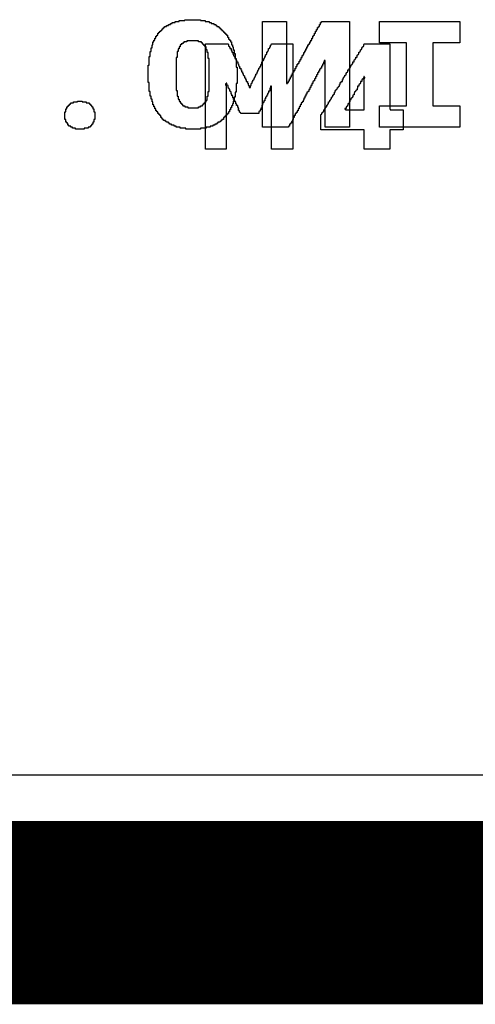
# Model space of a CAD drawing. Header units: millimetres. Extents: x -0.08 to 3.17, y -0.08 to 4.88.
# Tile 273 of 288: x 1.41 to 1.6, y 3.85 to 4.27. Entities that reach past the tile are written whole.
import ezdxf

# ---------------------------------------------------------------- set-up
doc = ezdxf.new("R2010")
doc.units = ezdxf.units.MM
doc.header["$MEASUREMENT"] = 0
for name, color, linetype in [('BottomLayer', 5, 'Continuous'), ('BottomOverlay', 54, 'Continuous'), ('Mechanical3', 76, 'Continuous'), ('MidLayer1', 16, 'Continuous'), ('MidLayer2', 76, 'Continuous'), ('TopLayer', 1, 'Continuous'), ('TopOverlay', 2, 'Continuous')]:
    doc.layers.add(name, color=color, linetype=linetype)

msp = doc.modelspace()

# ---------------------------------------------------------------- linework, layer by layer
at = {"layer": 'BottomLayer'}
msp.add_line((2.6828, 3.94882), (0.40775, 3.94882), dxfattribs=at)
at = {"layer": 'BottomOverlay'}
for p, q in [((1.46747, 4.26937), (1.46747, 4.26979)), ((1.46747, 4.26979), (1.46788, 4.26979)), ((1.46788, 4.26979), (1.46788, 4.27021)), ((1.46788, 4.27021), (1.46871, 4.27021)), ((1.46871, 4.27021), (1.46871, 4.27062)), ((1.46871, 4.27062), (1.46955, 4.27062)), ((1.46955, 4.27062), (1.46955, 4.27104)), ((1.46955, 4.27104), (1.47038, 4.27104)), ((1.47038, 4.27104), (1.47038, 4.27145)), ((1.47038, 4.27145), (1.47121, 4.27145)), ((1.47121, 4.27145), (1.47121, 4.27187)), ((1.47121, 4.27187), (1.47246, 4.27187)), ((1.47246, 4.27187), (1.47246, 4.27228)), ((1.47246, 4.27228), (1.47412, 4.27228)), ((1.47412, 4.27228), (1.47412, 4.2727)), ((1.47412, 4.2727), (1.47661, 4.2727)), ((1.47661, 4.2727), (1.47661, 4.27312)), ((1.47661, 4.27312), (1.48326, 4.27312)), ((1.48326, 4.27312), (1.48326, 4.2727)), ((1.48326, 4.2727), (1.48534, 4.2727)), ((1.48534, 4.2727), (1.48534, 4.27228)), ((1.48534, 4.27228), (1.48701, 4.27228)), ((1.48701, 4.27228), (1.48701, 4.27187)), ((1.48701, 4.27187), (1.48784, 4.27187)), ((1.48784, 4.27187), (1.48784, 4.27145)), ((1.48784, 4.27145), (1.48908, 4.27145)), ((1.48908, 4.27145), (1.48908, 4.27104)), ((1.48908, 4.27104), (1.48992, 4.27104)), ((1.48992, 4.27104), (1.48992, 4.27062)), ((1.48992, 4.27062), (1.49033, 4.27062)), ((1.49033, 4.27062), (1.49033, 4.27021)), ((1.49033, 4.27021), (1.49116, 4.27021)), ((1.49116, 4.27021), (1.49116, 4.26979)), ((1.49116, 4.26979), (1.49158, 4.26979)), ((1.49158, 4.26979), (1.49158, 4.26937)), ((1.50987, 4.22697), (1.50987, 4.27228)), ((1.50987, 4.27228), (1.52026, 4.27228)), ((1.52026, 4.27228), (1.52026, 4.24568)), ((1.53357, 4.26937), (1.53357, 4.26979)), ((1.53357, 4.26979), (1.53398, 4.26979)), ((1.53398, 4.26979), (1.53398, 4.27021)), ((1.53398, 4.27021), (1.5344, 4.27021)), ((1.5344, 4.27021), (1.5344, 4.27104)), ((1.5344, 4.27104), (1.53481, 4.27104)), ((1.53481, 4.27104), (1.53481, 4.27187)), ((1.53481, 4.27187), (1.53523, 4.27187)), ((1.53523, 4.27187), (1.53523, 4.27228)), ((1.53523, 4.27228), (1.54728, 4.27228)), ((1.54728, 4.27228), (1.54728, 4.22697)), ((1.56017, 4.26314), (1.56017, 4.27228)), ((1.56017, 4.27228), (1.59468, 4.27228)), ((1.59468, 4.27228), (1.59468, 4.26314)), ((1.46414, 4.26522), (1.46414, 4.26605)), ((1.46414, 4.26605), (1.46456, 4.26605)), ((1.46456, 4.26605), (1.46456, 4.26646)), ((1.46456, 4.26646), (1.46497, 4.26646)), ((1.46497, 4.26646), (1.46497, 4.2673)), ((1.46497, 4.2673), (1.46539, 4.2673)), ((1.46539, 4.2673), (1.46539, 4.26771)), ((1.46539, 4.26771), (1.4658, 4.26771)), ((1.4658, 4.26771), (1.4658, 4.26813)), ((1.4658, 4.26813), (1.46622, 4.26813)), ((1.46622, 4.26813), (1.46622, 4.26854)), ((1.46622, 4.26854), (1.46664, 4.26854)), ((1.46664, 4.26854), (1.46664, 4.26896)), ((1.46664, 4.26896), (1.46705, 4.26896)), ((1.46705, 4.26896), (1.46705, 4.26937)), ((1.46705, 4.26937), (1.46747, 4.26937)), ((1.49158, 4.26937), (1.49199, 4.26937)), ((1.49199, 4.26937), (1.49199, 4.26896)), ((1.49199, 4.26896), (1.49241, 4.26896)), ((1.49241, 4.26896), (1.49241, 4.26854)), ((1.49241, 4.26854), (1.49283, 4.26854)), ((1.49283, 4.26854), (1.49283, 4.26813)), ((1.49283, 4.26813), (1.49324, 4.26813)), ((1.49324, 4.26813), (1.49324, 4.26771)), ((1.49324, 4.26771), (1.49366, 4.26771)), ((1.49366, 4.26771), (1.49366, 4.2673)), ((1.49366, 4.2673), (1.49407, 4.2673)), ((1.49407, 4.2673), (1.49407, 4.26688)), ((1.49407, 4.26688), (1.49449, 4.26688)), ((1.49449, 4.26688), (1.49449, 4.26646)), ((1.49449, 4.26646), (1.4949, 4.26646)), ((1.4949, 4.26646), (1.4949, 4.26563)), ((1.4949, 4.26563), (1.49532, 4.26563)), ((1.49532, 4.26563), (1.49532, 4.2648)), ((1.53149, 4.26522), (1.53149, 4.26605)), ((1.53149, 4.26605), (1.5319, 4.26605)), ((1.5319, 4.26605), (1.5319, 4.26646)), ((1.5319, 4.26646), (1.53232, 4.26646)), ((1.53232, 4.26646), (1.53232, 4.2673)), ((1.53232, 4.2673), (1.53273, 4.2673)), ((1.53273, 4.2673), (1.53273, 4.26813)), ((1.53273, 4.26813), (1.53315, 4.26813)), ((1.53315, 4.26813), (1.53315, 4.26896)), ((1.53315, 4.26896), (1.53357, 4.26896)), ((1.53357, 4.26896), (1.53357, 4.26937)), ((1.46206, 4.2594), (1.46206, 4.26106)), ((1.46206, 4.26106), (1.46248, 4.26106)), ((1.46248, 4.26106), (1.46248, 4.26231)), ((1.46248, 4.26231), (1.46289, 4.26231)), ((1.46289, 4.26231), (1.46289, 4.26355)), ((1.46289, 4.26355), (1.46331, 4.26355)), ((1.46331, 4.26355), (1.46331, 4.26439)), ((1.46331, 4.26439), (1.46373, 4.26439)), ((1.46373, 4.26439), (1.46373, 4.26522)), ((1.46373, 4.26522), (1.46414, 4.26522)), ((1.47453, 4.26148), (1.47412, 4.26148)), ((1.47412, 4.26148), (1.47412, 4.26064)), ((1.47495, 4.26231), (1.47453, 4.26231)), ((1.47453, 4.26231), (1.47453, 4.26148)), ((1.47578, 4.26272), (1.47495, 4.26272)), ((1.47495, 4.26272), (1.47495, 4.26231)), ((1.4762, 4.26314), (1.47578, 4.26314)), ((1.47578, 4.26314), (1.47578, 4.26272)), ((1.47744, 4.26355), (1.4762, 4.26355)), ((1.4762, 4.26355), (1.4762, 4.26314)), ((1.48243, 4.26397), (1.47744, 4.26397)), ((1.47744, 4.26397), (1.47744, 4.26355)), ((1.48243, 4.26355), (1.48243, 4.26397)), ((1.48368, 4.26355), (1.48243, 4.26355)), ((1.48368, 4.26314), (1.48368, 4.26355)), ((1.4841, 4.26314), (1.48368, 4.26314)), ((1.4841, 4.26272), (1.4841, 4.26314)), ((1.48451, 4.26272), (1.4841, 4.26272)), ((1.48451, 4.26231), (1.48451, 4.26272)), ((1.48493, 4.26231), (1.48451, 4.26231)), ((1.48493, 4.26189), (1.48493, 4.26231)), ((1.48534, 4.26189), (1.48493, 4.26189)), ((1.48534, 4.26148), (1.48534, 4.26189)), ((1.48576, 4.26148), (1.48534, 4.26148)), ((1.48576, 4.26023), (1.48576, 4.26148)), ((1.49532, 4.2648), (1.49574, 4.2648)), ((1.49574, 4.2648), (1.49574, 4.26439)), ((1.49574, 4.26439), (1.49615, 4.26439)), ((1.49615, 4.26439), (1.49615, 4.26355)), ((1.49615, 4.26355), (1.49657, 4.26355)), ((1.49657, 4.26355), (1.49657, 4.26231)), ((1.49657, 4.26231), (1.49698, 4.26231)), ((1.49698, 4.26231), (1.49698, 4.26148)), ((1.49698, 4.26148), (1.4974, 4.26148)), ((1.4974, 4.26148), (1.4974, 4.26023)), ((1.52899, 4.26064), (1.52899, 4.26148)), ((1.52899, 4.26148), (1.52941, 4.26148)), ((1.52941, 4.26148), (1.52941, 4.26231)), ((1.52941, 4.26231), (1.52982, 4.26231)), ((1.52982, 4.26231), (1.52982, 4.26272)), ((1.52982, 4.26272), (1.53024, 4.26272)), ((1.53024, 4.26272), (1.53024, 4.26355)), ((1.53024, 4.26355), (1.53066, 4.26355)), ((1.53066, 4.26355), (1.53066, 4.26439)), ((1.53066, 4.26439), (1.53107, 4.26439)), ((1.53107, 4.26439), (1.53107, 4.26522)), ((1.53107, 4.26522), (1.53149, 4.26522)), ((1.57181, 4.26314), (1.56017, 4.26314)), ((1.57181, 4.23612), (1.57181, 4.26314)), ((1.59468, 4.26314), (1.58304, 4.26314)), ((1.58304, 4.26314), (1.58304, 4.23612)), ((1.46123, 4.25358), (1.46123, 4.25732)), ((1.46123, 4.25732), (1.46165, 4.25732)), ((1.46165, 4.25732), (1.46165, 4.2594)), ((1.46165, 4.2594), (1.46206, 4.2594)), ((1.47329, 4.2569), (1.47287, 4.2569)), ((1.47287, 4.2569), (1.47287, 4.24277)), ((1.4737, 4.2594), (1.47329, 4.2594)), ((1.47329, 4.2594), (1.47329, 4.2569)), ((1.47412, 4.26064), (1.4737, 4.26064)), ((1.4737, 4.26064), (1.4737, 4.2594)), ((1.48617, 4.26023), (1.48576, 4.26023)), ((1.48617, 4.25898), (1.48617, 4.26023)), ((1.48659, 4.25898), (1.48617, 4.25898)), ((1.48659, 4.25649), (1.48659, 4.25898)), ((1.4974, 4.26023), (1.49781, 4.26023)), ((1.49781, 4.26023), (1.49781, 4.25857)), ((1.49781, 4.25857), (1.49823, 4.25857)), ((1.49823, 4.25857), (1.49823, 4.25649)), ((1.5265, 4.25607), (1.5265, 4.2569)), ((1.5265, 4.2569), (1.52691, 4.2569)), ((1.52691, 4.2569), (1.52691, 4.25773)), ((1.52691, 4.25773), (1.52733, 4.25773)), ((1.52733, 4.25773), (1.52733, 4.25815)), ((1.52733, 4.25815), (1.52775, 4.25815)), ((1.52775, 4.25815), (1.52775, 4.25898)), ((1.52775, 4.25898), (1.52816, 4.25898)), ((1.52816, 4.25898), (1.52816, 4.25981)), ((1.52816, 4.25981), (1.52858, 4.25981)), ((1.52858, 4.25981), (1.52858, 4.26064)), ((1.52858, 4.26064), (1.52899, 4.26064)), ((1.46082, 4.24609), (1.46082, 4.25358)), ((1.46082, 4.25358), (1.46123, 4.25358)), ((1.48701, 4.25649), (1.48659, 4.25649)), ((1.48701, 4.24235), (1.48701, 4.25649)), ((1.49823, 4.25649), (1.49865, 4.25649)), ((1.49865, 4.25649), (1.49865, 4.25275)), ((1.49865, 4.25275), (1.49906, 4.25275)), ((1.49906, 4.25275), (1.49906, 4.24568)), ((1.52442, 4.25233), (1.52442, 4.25316)), ((1.52442, 4.25316), (1.52484, 4.25316)), ((1.52484, 4.25316), (1.52484, 4.25399)), ((1.52484, 4.25399), (1.52525, 4.25399)), ((1.52525, 4.25399), (1.52525, 4.25441)), ((1.52525, 4.25441), (1.52567, 4.25441)), ((1.52567, 4.25441), (1.52567, 4.25524)), ((1.52567, 4.25524), (1.52608, 4.25524)), ((1.52608, 4.25524), (1.52608, 4.25607)), ((1.52608, 4.25607), (1.5265, 4.25607)), ((1.53564, 4.25316), (1.53523, 4.25316)), ((1.53523, 4.25316), (1.53523, 4.25233)), ((1.53606, 4.25399), (1.53564, 4.25399)), ((1.53564, 4.25399), (1.53564, 4.25316)), ((1.53648, 4.25482), (1.53606, 4.25482)), ((1.53606, 4.25482), (1.53606, 4.25399)), ((1.53689, 4.25566), (1.53648, 4.25566)), ((1.53648, 4.25566), (1.53648, 4.25482)), ((1.53689, 4.22697), (1.53689, 4.25566)), ((1.52193, 4.24776), (1.52193, 4.24859)), ((1.52193, 4.24859), (1.52234, 4.24859)), ((1.52234, 4.24859), (1.52234, 4.24942)), ((1.52234, 4.24942), (1.52276, 4.24942)), ((1.52276, 4.24942), (1.52276, 4.25025)), ((1.52276, 4.25025), (1.52317, 4.25025)), ((1.52317, 4.25025), (1.52317, 4.25067)), ((1.52317, 4.25067), (1.52359, 4.25067)), ((1.52359, 4.25067), (1.52359, 4.2515)), ((1.52359, 4.2515), (1.524, 4.2515)), ((1.524, 4.2515), (1.524, 4.25233)), ((1.524, 4.25233), (1.52442, 4.25233)), ((1.53315, 4.24859), (1.53273, 4.24859)), ((1.53273, 4.24859), (1.53273, 4.24776)), ((1.53357, 4.24942), (1.53315, 4.24942)), ((1.53315, 4.24942), (1.53315, 4.24859)), ((1.53398, 4.25025), (1.53357, 4.25025)), ((1.53357, 4.25025), (1.53357, 4.24942)), ((1.5344, 4.25108), (1.53398, 4.25108)), ((1.53398, 4.25108), (1.53398, 4.25025)), ((1.53481, 4.25191), (1.5344, 4.25191)), ((1.5344, 4.25191), (1.5344, 4.25108)), ((1.53523, 4.25233), (1.53481, 4.25233)), ((1.53481, 4.25233), (1.53481, 4.25191)), ((1.46123, 4.24609), (1.46082, 4.24609)), ((1.46123, 4.24235), (1.46123, 4.24609)), ((1.49906, 4.24568), (1.49865, 4.24568)), ((1.49865, 4.24568), (1.49865, 4.24194)), ((1.52026, 4.24568), (1.52068, 4.24568)), ((1.52068, 4.24568), (1.52068, 4.24609)), ((1.52068, 4.24609), (1.52109, 4.24609)), ((1.52109, 4.24609), (1.52109, 4.24693)), ((1.52109, 4.24693), (1.52151, 4.24693)), ((1.52151, 4.24693), (1.52151, 4.24776)), ((1.52151, 4.24776), (1.52193, 4.24776)), ((1.53107, 4.24485), (1.53066, 4.24485)), ((1.53066, 4.24485), (1.53066, 4.24402)), ((1.53149, 4.24568), (1.53107, 4.24568)), ((1.53107, 4.24568), (1.53107, 4.24485)), ((1.5319, 4.24651), (1.53149, 4.24651)), ((1.53149, 4.24651), (1.53149, 4.24568)), ((1.53232, 4.24693), (1.5319, 4.24693)), ((1.5319, 4.24693), (1.5319, 4.24651)), ((1.53273, 4.24776), (1.53232, 4.24776)), ((1.53232, 4.24776), (1.53232, 4.24693)), ((1.46165, 4.24235), (1.46123, 4.24235)), ((1.46165, 4.24027), (1.46165, 4.24235)), ((1.46206, 4.24027), (1.46165, 4.24027)), ((1.46206, 4.23903), (1.46206, 4.24027)), ((1.47287, 4.24277), (1.47329, 4.24277)), ((1.47329, 4.24277), (1.47329, 4.24027)), ((1.47329, 4.24027), (1.4737, 4.24027)), ((1.4737, 4.24027), (1.4737, 4.23903)), ((1.48617, 4.23861), (1.48617, 4.24027)), ((1.48617, 4.24027), (1.48659, 4.24027)), ((1.48659, 4.24027), (1.48659, 4.24235)), ((1.48659, 4.24235), (1.48701, 4.24235)), ((1.49865, 4.24194), (1.49823, 4.24194)), ((1.49823, 4.24194), (1.49823, 4.23986)), ((1.52858, 4.24027), (1.52816, 4.24027)), ((1.52816, 4.24027), (1.52816, 4.23944)), ((1.52899, 4.24111), (1.52858, 4.24111)), ((1.52858, 4.24111), (1.52858, 4.24027)), ((1.52941, 4.24194), (1.52899, 4.24194)), ((1.52899, 4.24194), (1.52899, 4.24111)), ((1.52982, 4.24235), (1.52941, 4.24235)), ((1.52941, 4.24235), (1.52941, 4.24194)), ((1.53024, 4.24318), (1.52982, 4.24318)), ((1.52982, 4.24318), (1.52982, 4.24235)), ((1.53066, 4.24402), (1.53024, 4.24402)), ((1.53024, 4.24402), (1.53024, 4.24318)), ((1.4259, 4.23487), (1.4259, 4.2357)), ((1.4259, 4.2357), (1.42631, 4.2357)), ((1.42631, 4.2357), (1.42631, 4.23612)), ((1.42631, 4.23612), (1.42673, 4.23612)), ((1.42673, 4.23612), (1.42673, 4.23653)), ((1.42673, 4.23653), (1.42714, 4.23653)), ((1.42714, 4.23653), (1.42714, 4.23695)), ((1.42714, 4.23695), (1.42756, 4.23695)), ((1.42756, 4.23695), (1.42756, 4.23736)), ((1.42756, 4.23736), (1.42881, 4.23736)), ((1.42881, 4.23736), (1.42881, 4.23778)), ((1.42881, 4.23778), (1.43047, 4.23778)), ((1.43047, 4.23778), (1.43047, 4.2382)), ((1.43047, 4.2382), (1.43255, 4.2382)), ((1.43255, 4.2382), (1.43255, 4.23778)), ((1.43255, 4.23778), (1.43421, 4.23778)), ((1.43421, 4.23778), (1.43421, 4.23736)), ((1.43421, 4.23736), (1.43546, 4.23736)), ((1.43546, 4.23736), (1.43546, 4.23695)), ((1.43546, 4.23695), (1.43587, 4.23695)), ((1.43587, 4.23695), (1.43587, 4.23653)), ((1.43587, 4.23653), (1.43629, 4.23653)), ((1.43629, 4.23653), (1.43629, 4.23612)), ((1.43629, 4.23612), (1.4367, 4.23612)), ((1.4367, 4.23612), (1.4367, 4.2357)), ((1.4367, 4.2357), (1.43712, 4.2357)), ((1.43712, 4.2357), (1.43712, 4.23487)), ((1.46248, 4.23903), (1.46206, 4.23903)), ((1.46248, 4.23778), (1.46248, 4.23903)), ((1.46289, 4.23778), (1.46248, 4.23778)), ((1.46289, 4.23653), (1.46289, 4.23778)), ((1.46331, 4.23653), (1.46289, 4.23653)), ((1.46331, 4.2357), (1.46331, 4.23653)), ((1.46373, 4.2357), (1.46331, 4.2357)), ((1.46373, 4.23487), (1.46373, 4.2357)), ((1.4737, 4.23903), (1.47412, 4.23903)), ((1.47412, 4.23903), (1.47412, 4.2382)), ((1.47412, 4.2382), (1.47453, 4.2382)), ((1.47453, 4.2382), (1.47453, 4.23736)), ((1.47453, 4.23736), (1.47495, 4.23736)), ((1.47495, 4.23736), (1.47495, 4.23695)), ((1.47495, 4.23695), (1.47537, 4.23695)), ((1.47537, 4.23695), (1.47537, 4.23653)), ((1.47537, 4.23653), (1.47578, 4.23653)), ((1.47578, 4.23653), (1.47578, 4.23612)), ((1.47578, 4.23612), (1.47661, 4.23612)), ((1.47661, 4.23612), (1.47661, 4.2357)), ((1.47661, 4.2357), (1.47786, 4.2357)), ((1.47786, 4.2357), (1.47786, 4.23529)), ((1.48243, 4.23529), (1.48243, 4.2357)), ((1.48243, 4.2357), (1.48326, 4.2357)), ((1.48326, 4.2357), (1.48326, 4.23612)), ((1.48326, 4.23612), (1.4841, 4.23612)), ((1.4841, 4.23612), (1.4841, 4.23653)), ((1.4841, 4.23653), (1.48451, 4.23653)), ((1.48451, 4.23653), (1.48451, 4.23695)), ((1.48451, 4.23695), (1.48493, 4.23695)), ((1.48493, 4.23695), (1.48493, 4.23736)), ((1.48493, 4.23736), (1.48534, 4.23736)), ((1.48534, 4.23736), (1.48534, 4.23778)), ((1.48534, 4.23778), (1.48576, 4.23778)), ((1.48576, 4.23778), (1.48576, 4.23861)), ((1.48576, 4.23861), (1.48617, 4.23861)), ((1.49698, 4.23612), (1.49657, 4.23612)), ((1.49657, 4.23612), (1.49657, 4.23529)), ((1.4974, 4.23695), (1.49698, 4.23695)), ((1.49698, 4.23695), (1.49698, 4.23612)), ((1.49781, 4.2382), (1.4974, 4.2382)), ((1.4974, 4.2382), (1.4974, 4.23695)), ((1.49823, 4.23986), (1.49781, 4.23986)), ((1.49781, 4.23986), (1.49781, 4.2382)), ((1.52608, 4.2357), (1.52567, 4.2357)), ((1.52567, 4.2357), (1.52567, 4.23487)), ((1.5265, 4.23653), (1.52608, 4.23653)), ((1.52608, 4.23653), (1.52608, 4.2357)), ((1.52691, 4.23736), (1.5265, 4.23736)), ((1.5265, 4.23736), (1.5265, 4.23653)), ((1.52733, 4.23778), (1.52691, 4.23778)), ((1.52691, 4.23778), (1.52691, 4.23736)), ((1.52775, 4.23861), (1.52733, 4.23861)), ((1.52733, 4.23861), (1.52733, 4.23778)), ((1.52816, 4.23944), (1.52775, 4.23944)), ((1.52775, 4.23944), (1.52775, 4.23861)), ((1.56017, 4.22697), (1.56017, 4.23612)), ((1.56017, 4.23612), (1.57181, 4.23612)), ((1.58304, 4.23612), (1.59468, 4.23612)), ((1.59468, 4.23612), (1.59468, 4.22697)), ((1.42506, 4.2303), (1.42506, 4.23362)), ((1.42506, 4.23362), (1.42548, 4.23362)), ((1.42548, 4.23362), (1.42548, 4.23487)), ((1.42548, 4.23487), (1.4259, 4.23487)), ((1.43712, 4.23487), (1.43754, 4.23487)), ((1.43754, 4.23487), (1.43754, 4.23362)), ((1.43754, 4.23362), (1.43795, 4.23362)), ((1.43795, 4.23362), (1.43795, 4.2303)), ((1.46414, 4.23487), (1.46373, 4.23487)), ((1.46414, 4.23404), (1.46414, 4.23487)), ((1.46456, 4.23404), (1.46414, 4.23404)), ((1.46456, 4.23362), (1.46456, 4.23404)), ((1.46497, 4.23362), (1.46456, 4.23362)), ((1.46497, 4.23279), (1.46497, 4.23362)), ((1.46539, 4.23279), (1.46497, 4.23279)), ((1.46539, 4.23238), (1.46539, 4.23279)), ((1.4658, 4.23238), (1.46539, 4.23238)), ((1.4658, 4.23196), (1.4658, 4.23238)), ((1.46622, 4.23196), (1.4658, 4.23196)), ((1.46622, 4.23113), (1.46622, 4.23196)), ((1.47786, 4.23529), (1.48119, 4.23529)), ((1.48119, 4.23529), (1.4816, 4.23529)), ((1.4816, 4.23529), (1.48243, 4.23529)), ((1.49407, 4.23154), (1.49366, 4.23154)), ((1.49366, 4.23154), (1.49366, 4.23113)), ((1.49449, 4.23196), (1.49407, 4.23196)), ((1.49407, 4.23196), (1.49407, 4.23154)), ((1.4949, 4.23238), (1.49449, 4.23238)), ((1.49449, 4.23238), (1.49449, 4.23196)), ((1.49532, 4.23279), (1.4949, 4.23279)), ((1.4949, 4.23279), (1.4949, 4.23238)), ((1.49574, 4.23362), (1.49532, 4.23362)), ((1.49532, 4.23362), (1.49532, 4.23279)), ((1.49615, 4.23445), (1.49574, 4.23445)), ((1.49574, 4.23445), (1.49574, 4.23362)), ((1.49657, 4.23529), (1.49615, 4.23529)), ((1.49615, 4.23529), (1.49615, 4.23445)), ((1.524, 4.23196), (1.52359, 4.23196)), ((1.52359, 4.23196), (1.52359, 4.23113)), ((1.52442, 4.23279), (1.524, 4.23279)), ((1.524, 4.23279), (1.524, 4.23196)), ((1.52484, 4.23321), (1.52442, 4.23321)), ((1.52442, 4.23321), (1.52442, 4.23279)), ((1.52525, 4.23404), (1.52484, 4.23404)), ((1.52484, 4.23404), (1.52484, 4.23321)), ((1.52567, 4.23487), (1.52525, 4.23487)), ((1.52525, 4.23487), (1.52525, 4.23404)), ((1.42548, 4.2303), (1.42506, 4.2303)), ((1.42548, 4.22988), (1.42548, 4.2303)), ((1.42548, 4.22947), (1.42548, 4.22988)), ((1.42548, 4.22905), (1.42548, 4.22947)), ((1.4259, 4.22905), (1.42548, 4.22905)), ((1.4259, 4.22863), (1.4259, 4.22905)), ((1.42631, 4.22863), (1.4259, 4.22863)), ((1.42631, 4.2278), (1.42631, 4.22863)), ((1.42673, 4.2278), (1.42631, 4.2278)), ((1.42673, 4.22739), (1.42673, 4.2278)), ((1.42756, 4.22739), (1.42673, 4.22739)), ((1.42756, 4.22697), (1.42756, 4.22739)), ((1.43629, 4.22739), (1.43587, 4.22739)), ((1.43587, 4.22739), (1.43587, 4.22697)), ((1.4367, 4.2278), (1.43629, 4.2278)), ((1.43629, 4.2278), (1.43629, 4.22739)), ((1.43712, 4.22822), (1.4367, 4.22822)), ((1.4367, 4.22822), (1.4367, 4.2278)), ((1.43754, 4.22905), (1.43712, 4.22905)), ((1.43712, 4.22905), (1.43712, 4.22822)), ((1.43795, 4.2303), (1.43754, 4.2303)), ((1.43754, 4.2303), (1.43754, 4.22905)), ((1.46664, 4.23113), (1.46622, 4.23113)), ((1.46664, 4.23071), (1.46664, 4.23113)), ((1.46705, 4.23071), (1.46664, 4.23071)), ((1.46705, 4.2303), (1.46705, 4.23071)), ((1.46747, 4.2303), (1.46705, 4.2303)), ((1.46747, 4.22988), (1.46747, 4.2303)), ((1.4683, 4.22988), (1.46747, 4.22988)), ((1.4683, 4.22947), (1.4683, 4.22988)), ((1.46871, 4.22947), (1.4683, 4.22947)), ((1.46871, 4.22905), (1.46871, 4.22947)), ((1.46955, 4.22905), (1.46871, 4.22905)), ((1.46955, 4.22863), (1.46955, 4.22905)), ((1.46996, 4.22863), (1.46955, 4.22863)), ((1.46996, 4.22822), (1.46996, 4.22863)), ((1.47079, 4.22822), (1.46996, 4.22822)), ((1.47079, 4.2278), (1.47079, 4.22822)), ((1.47204, 4.2278), (1.47079, 4.2278)), ((1.47204, 4.22739), (1.47204, 4.2278)), ((1.47287, 4.22739), (1.47204, 4.22739)), ((1.47287, 4.22697), (1.47287, 4.22739)), ((1.48867, 4.22739), (1.48742, 4.22739)), ((1.48742, 4.22739), (1.48742, 4.22697)), ((1.4895, 4.2278), (1.48867, 4.2278)), ((1.48867, 4.2278), (1.48867, 4.22739)), ((1.49033, 4.22822), (1.4895, 4.22822)), ((1.4895, 4.22822), (1.4895, 4.2278)), ((1.49075, 4.22863), (1.49033, 4.22863)), ((1.49033, 4.22863), (1.49033, 4.22822)), ((1.49158, 4.22905), (1.49075, 4.22905)), ((1.49075, 4.22905), (1.49075, 4.22863)), ((1.49199, 4.22947), (1.49158, 4.22947)), ((1.49158, 4.22947), (1.49158, 4.22905)), ((1.49241, 4.22988), (1.49199, 4.22988)), ((1.49199, 4.22988), (1.49199, 4.22947)), ((1.49324, 4.2303), (1.49241, 4.2303)), ((1.49241, 4.2303), (1.49241, 4.22988)), ((1.49366, 4.23113), (1.49324, 4.23113)), ((1.49324, 4.23113), (1.49324, 4.2303)), ((1.52151, 4.22739), (1.52109, 4.22739)), ((1.52109, 4.22739), (1.52109, 4.22697)), ((1.52193, 4.22822), (1.52151, 4.22822)), ((1.52151, 4.22822), (1.52151, 4.22739)), ((1.52234, 4.22863), (1.52193, 4.22863)), ((1.52193, 4.22863), (1.52193, 4.22822)), ((1.52276, 4.22947), (1.52234, 4.22947)), ((1.52234, 4.22947), (1.52234, 4.22863)), ((1.52317, 4.2303), (1.52276, 4.2303)), ((1.52276, 4.2303), (1.52276, 4.22947)), ((1.52359, 4.23113), (1.52317, 4.23113)), ((1.52317, 4.23113), (1.52317, 4.2303)), ((1.42839, 4.22697), (1.42756, 4.22697)), ((1.42839, 4.22656), (1.42839, 4.22697)), ((1.42964, 4.22656), (1.42839, 4.22656)), ((1.42964, 4.22614), (1.42964, 4.22656)), ((1.43338, 4.22614), (1.42964, 4.22614)), ((1.43504, 4.22656), (1.43338, 4.22656)), ((1.43338, 4.22656), (1.43338, 4.22614)), ((1.43587, 4.22697), (1.43504, 4.22697)), ((1.43504, 4.22697), (1.43504, 4.22656)), ((1.47453, 4.22697), (1.47287, 4.22697)), ((1.47453, 4.22656), (1.47453, 4.22697)), ((1.47703, 4.22656), (1.47453, 4.22656)), ((1.47703, 4.22614), (1.47703, 4.22656)), ((1.48326, 4.22614), (1.47703, 4.22614)), ((1.48576, 4.22656), (1.48326, 4.22656)), ((1.48326, 4.22656), (1.48326, 4.22614)), ((1.48742, 4.22697), (1.48576, 4.22697)), ((1.48576, 4.22697), (1.48576, 4.22656)), ((1.52109, 4.22697), (1.50987, 4.22697)), ((1.54728, 4.22697), (1.53689, 4.22697)), ((1.59218, 4.22697), (1.56017, 4.22697)), ((1.5926, 4.22697), (1.59218, 4.22697)), ((1.59468, 4.22697), (1.5926, 4.22697))]:
    msp.add_line(p, q, dxfattribs=at)
at = {"layer": 'Mechanical3', "const_width": 0.07874}
msp.add_lwpolyline([(0.72047, 3.88976), (1.85039, 3.88976)], dxfattribs=at)
at = {"layer": 'MidLayer1'}
msp.add_line((2.6828, 3.94882), (0.40775, 3.94882), dxfattribs=at)
at = {"layer": 'MidLayer2'}
msp.add_line((2.6828, 3.94882), (0.40775, 3.94882), dxfattribs=at)
at = {"layer": 'TopLayer'}
msp.add_line((2.37065, 3.94882), (0.40775, 3.94882), dxfattribs=at)
at = {"layer": 'TopOverlay'}
for p, q in [((1.48552, 4.21751), (1.48552, 4.26276)), ((1.48552, 4.26276), (1.49514, 4.26276)), ((1.49514, 4.26276), (1.49514, 4.2625)), ((1.49514, 4.2625), (1.4954, 4.2625)), ((1.4954, 4.2625), (1.4954, 4.26172)), ((1.4954, 4.26172), (1.49566, 4.26172)), ((1.49566, 4.26172), (1.49566, 4.26146)), ((1.49566, 4.26146), (1.49592, 4.26146)), ((1.49592, 4.26146), (1.49592, 4.26068)), ((1.51308, 4.26094), (1.51308, 4.26146)), ((1.51308, 4.26146), (1.51334, 4.26146)), ((1.51334, 4.26146), (1.51334, 4.26224)), ((1.51334, 4.26224), (1.5136, 4.26224)), ((1.5136, 4.26224), (1.5136, 4.2625)), ((1.5136, 4.2625), (1.51386, 4.2625)), ((1.51386, 4.2625), (1.51386, 4.26276)), ((1.51386, 4.26276), (1.52297, 4.26276)), ((1.52297, 4.26276), (1.52297, 4.21751)), ((1.55261, 4.26042), (1.55261, 4.2612)), ((1.55261, 4.2612), (1.55287, 4.2612)), ((1.55287, 4.2612), (1.55287, 4.26146)), ((1.55287, 4.26146), (1.55313, 4.26146)), ((1.55313, 4.26146), (1.55313, 4.26172)), ((1.55313, 4.26172), (1.55339, 4.26172)), ((1.55339, 4.26172), (1.55339, 4.2625)), ((1.55339, 4.2625), (1.55365, 4.2625)), ((1.55365, 4.2625), (1.55365, 4.26276)), ((1.55365, 4.26276), (1.56457, 4.26276)), ((1.56457, 4.26276), (1.56457, 4.23467)), ((1.49592, 4.26068), (1.49644, 4.26068)), ((1.49644, 4.26068), (1.49644, 4.2599)), ((1.49644, 4.2599), (1.4967, 4.2599)), ((1.4967, 4.2599), (1.4967, 4.25912)), ((1.4967, 4.25912), (1.49722, 4.25912)), ((1.49722, 4.25912), (1.49722, 4.25834)), ((1.49722, 4.25834), (1.49748, 4.25834)), ((1.49748, 4.25834), (1.49748, 4.25756)), ((1.49748, 4.25756), (1.49774, 4.25756)), ((1.49774, 4.25756), (1.49774, 4.2573)), ((1.49774, 4.2573), (1.498, 4.2573)), ((1.498, 4.2573), (1.498, 4.25652)), ((1.511, 4.25678), (1.511, 4.2573)), ((1.511, 4.2573), (1.51126, 4.2573)), ((1.51126, 4.2573), (1.51126, 4.25808)), ((1.51126, 4.25808), (1.51152, 4.25808)), ((1.51152, 4.25808), (1.51152, 4.25834)), ((1.51152, 4.25834), (1.51178, 4.25834)), ((1.51178, 4.25834), (1.51178, 4.25912)), ((1.51178, 4.25912), (1.51204, 4.25912)), ((1.51204, 4.25912), (1.51204, 4.25964)), ((1.51204, 4.25964), (1.5123, 4.25964)), ((1.5123, 4.25964), (1.5123, 4.2599)), ((1.5123, 4.2599), (1.51256, 4.2599)), ((1.51256, 4.2599), (1.51256, 4.26068)), ((1.51256, 4.26068), (1.51282, 4.26068)), ((1.51282, 4.26068), (1.51282, 4.26094)), ((1.51282, 4.26094), (1.51308, 4.26094)), ((1.55001, 4.25626), (1.55001, 4.25704)), ((1.55001, 4.25704), (1.55053, 4.25704)), ((1.55053, 4.25704), (1.55053, 4.25782)), ((1.55053, 4.25782), (1.55079, 4.25782)), ((1.55079, 4.25782), (1.55079, 4.25808)), ((1.55079, 4.25808), (1.55105, 4.25808)), ((1.55105, 4.25808), (1.55105, 4.25834)), ((1.55105, 4.25834), (1.55131, 4.25834)), ((1.55131, 4.25834), (1.55131, 4.25912)), ((1.55131, 4.25912), (1.55157, 4.25912)), ((1.55157, 4.25912), (1.55157, 4.25938)), ((1.55157, 4.25938), (1.55183, 4.25938)), ((1.55183, 4.25938), (1.55183, 4.25964)), ((1.55183, 4.25964), (1.55209, 4.25964)), ((1.55209, 4.25964), (1.55209, 4.26016)), ((1.55209, 4.26016), (1.55235, 4.26016)), ((1.55235, 4.26016), (1.55235, 4.26042)), ((1.55235, 4.26042), (1.55261, 4.26042)), ((1.498, 4.25652), (1.49852, 4.25652)), ((1.49852, 4.25652), (1.49852, 4.25574)), ((1.49852, 4.25574), (1.49878, 4.25574)), ((1.49878, 4.25574), (1.49878, 4.25496)), ((1.49878, 4.25496), (1.4993, 4.25496)), ((1.4993, 4.25496), (1.4993, 4.25418)), ((1.4993, 4.25418), (1.49956, 4.25418)), ((1.49956, 4.25418), (1.49956, 4.2534)), ((1.49956, 4.2534), (1.49982, 4.2534)), ((1.49982, 4.2534), (1.49982, 4.25314)), ((1.49982, 4.25314), (1.50008, 4.25314)), ((1.50008, 4.25314), (1.50008, 4.25236)), ((1.50866, 4.25236), (1.50866, 4.25262)), ((1.50866, 4.25262), (1.50892, 4.25262)), ((1.50892, 4.25262), (1.50892, 4.25314)), ((1.50892, 4.25314), (1.50918, 4.25314)), ((1.50918, 4.25314), (1.50918, 4.25392)), ((1.50918, 4.25392), (1.50944, 4.25392)), ((1.50944, 4.25392), (1.50944, 4.25418)), ((1.50944, 4.25418), (1.5097, 4.25418)), ((1.5097, 4.25418), (1.5097, 4.25496)), ((1.5097, 4.25496), (1.50996, 4.25496)), ((1.50996, 4.25496), (1.50996, 4.25548)), ((1.50996, 4.25548), (1.51022, 4.25548)), ((1.51022, 4.25548), (1.51022, 4.25574)), ((1.51022, 4.25574), (1.51048, 4.25574)), ((1.51048, 4.25574), (1.51048, 4.25652)), ((1.51048, 4.25652), (1.51074, 4.25652)), ((1.51074, 4.25652), (1.51074, 4.25678)), ((1.51074, 4.25678), (1.511, 4.25678)), ((1.54741, 4.2521), (1.54741, 4.25262)), ((1.54741, 4.25262), (1.54767, 4.25262)), ((1.54767, 4.25262), (1.54767, 4.25288)), ((1.54767, 4.25288), (1.54793, 4.25288)), ((1.54793, 4.25288), (1.54793, 4.25366)), ((1.54793, 4.25366), (1.54819, 4.25366)), ((1.54819, 4.25366), (1.54819, 4.25392)), ((1.54819, 4.25392), (1.54845, 4.25392)), ((1.54845, 4.25392), (1.54845, 4.25418)), ((1.54845, 4.25418), (1.54871, 4.25418)), ((1.54871, 4.25418), (1.54871, 4.25496)), ((1.54871, 4.25496), (1.54923, 4.25496)), ((1.54923, 4.25496), (1.54923, 4.25574)), ((1.54923, 4.25574), (1.54949, 4.25574)), ((1.54949, 4.25574), (1.54949, 4.256)), ((1.54949, 4.256), (1.54975, 4.256)), ((1.54975, 4.256), (1.54975, 4.25626)), ((1.54975, 4.25626), (1.55001, 4.25626)), ((1.50008, 4.25236), (1.5006, 4.25236)), ((1.5006, 4.25236), (1.5006, 4.25158)), ((1.5006, 4.25158), (1.50086, 4.25158)), ((1.50086, 4.25158), (1.50086, 4.2508)), ((1.50086, 4.2508), (1.50138, 4.2508)), ((1.50138, 4.2508), (1.50138, 4.25002)), ((1.50138, 4.25002), (1.50164, 4.25002)), ((1.50164, 4.25002), (1.50164, 4.24924)), ((1.50164, 4.24924), (1.5019, 4.24924)), ((1.5019, 4.24924), (1.5019, 4.24898)), ((1.5019, 4.24898), (1.50216, 4.24898)), ((1.50216, 4.24898), (1.50216, 4.2482)), ((1.50658, 4.2482), (1.50658, 4.24846)), ((1.50658, 4.24846), (1.50684, 4.24846)), ((1.50684, 4.24846), (1.50684, 4.24898)), ((1.50684, 4.24898), (1.5071, 4.24898)), ((1.5071, 4.24898), (1.5071, 4.24976)), ((1.5071, 4.24976), (1.50736, 4.24976)), ((1.50736, 4.24976), (1.50736, 4.25002)), ((1.50736, 4.25002), (1.50762, 4.25002)), ((1.50762, 4.25002), (1.50762, 4.2508)), ((1.50762, 4.2508), (1.50788, 4.2508)), ((1.50788, 4.2508), (1.50788, 4.25132)), ((1.50788, 4.25132), (1.50814, 4.25132)), ((1.50814, 4.25132), (1.50814, 4.25158)), ((1.50814, 4.25158), (1.5084, 4.25158)), ((1.5084, 4.25158), (1.5084, 4.25236)), ((1.5084, 4.25236), (1.50866, 4.25236)), ((1.54481, 4.2482), (1.54481, 4.24846)), ((1.54481, 4.24846), (1.54507, 4.24846)), ((1.54507, 4.24846), (1.54507, 4.24872)), ((1.54507, 4.24872), (1.54533, 4.24872)), ((1.54533, 4.24872), (1.54533, 4.24924)), ((1.54533, 4.24924), (1.54559, 4.24924)), ((1.54559, 4.24924), (1.54559, 4.2495)), ((1.54559, 4.2495), (1.54585, 4.2495)), ((1.54585, 4.2495), (1.54585, 4.25028)), ((1.54585, 4.25028), (1.54611, 4.25028)), ((1.54611, 4.25028), (1.54611, 4.25054)), ((1.54611, 4.25054), (1.54637, 4.25054)), ((1.54637, 4.25054), (1.54637, 4.2508)), ((1.54637, 4.2508), (1.54663, 4.2508)), ((1.54663, 4.2508), (1.54663, 4.25158)), ((1.54663, 4.25158), (1.54715, 4.25158)), ((1.54715, 4.25158), (1.54715, 4.2521)), ((1.54715, 4.2521), (1.54741, 4.2521)), ((1.55365, 4.24872), (1.55339, 4.24872)), ((1.55339, 4.24872), (1.55339, 4.24794)), ((1.55365, 4.24846), (1.55365, 4.24872)), ((1.55391, 4.24846), (1.55365, 4.24846)), ((1.55391, 4.24794), (1.55391, 4.24846)), ((1.49436, 4.24559), (1.4941, 4.24559)), ((1.4941, 4.24559), (1.4941, 4.24507)), ((1.4941, 4.24507), (1.49436, 4.24507)), ((1.49462, 4.24585), (1.49436, 4.24585)), ((1.49436, 4.24585), (1.49436, 4.24559)), ((1.49436, 4.24507), (1.49436, 4.23259)), ((1.49462, 4.24507), (1.49462, 4.24585)), ((1.49488, 4.24507), (1.49462, 4.24507)), ((1.49488, 4.24481), (1.49488, 4.24507)), ((1.49514, 4.24481), (1.49488, 4.24481)), ((1.49514, 4.24403), (1.49514, 4.24481)), ((1.50216, 4.2482), (1.50268, 4.2482)), ((1.50268, 4.2482), (1.50268, 4.24742)), ((1.50268, 4.24742), (1.50294, 4.24742)), ((1.50294, 4.24742), (1.50294, 4.24663)), ((1.50294, 4.24663), (1.50346, 4.24663)), ((1.50346, 4.24663), (1.50346, 4.24585)), ((1.50346, 4.24585), (1.50372, 4.24585)), ((1.50372, 4.24585), (1.50372, 4.24507)), ((1.50372, 4.24507), (1.50398, 4.24507)), ((1.50398, 4.24507), (1.50398, 4.24481)), ((1.50398, 4.24481), (1.50424, 4.24481)), ((1.50424, 4.24481), (1.50424, 4.24403)), ((1.50476, 4.24403), (1.50476, 4.24481)), ((1.50476, 4.24481), (1.50502, 4.24481)), ((1.50502, 4.24481), (1.50502, 4.24559)), ((1.50502, 4.24559), (1.50528, 4.24559)), ((1.50528, 4.24559), (1.50528, 4.24585)), ((1.50528, 4.24585), (1.50554, 4.24585)), ((1.50554, 4.24585), (1.50554, 4.24663)), ((1.50554, 4.24663), (1.5058, 4.24663)), ((1.5058, 4.24663), (1.5058, 4.24716)), ((1.5058, 4.24716), (1.50606, 4.24716)), ((1.50606, 4.24716), (1.50606, 4.24742)), ((1.50606, 4.24742), (1.50632, 4.24742)), ((1.50632, 4.24742), (1.50632, 4.2482)), ((1.50632, 4.2482), (1.50658, 4.2482)), ((1.51386, 4.24455), (1.51334, 4.24455)), ((1.51334, 4.24455), (1.51334, 4.24377)), ((1.51386, 4.21751), (1.51386, 4.24455)), ((1.54247, 4.24403), (1.54247, 4.24429)), ((1.54247, 4.24429), (1.54273, 4.24429)), ((1.54273, 4.24429), (1.54273, 4.24455)), ((1.54273, 4.24455), (1.54299, 4.24455)), ((1.54299, 4.24455), (1.54299, 4.24533)), ((1.54299, 4.24533), (1.54325, 4.24533)), ((1.54325, 4.24533), (1.54325, 4.24611)), ((1.54325, 4.24611), (1.54377, 4.24611)), ((1.54377, 4.24611), (1.54377, 4.24663)), ((1.54377, 4.24663), (1.54429, 4.24663)), ((1.54429, 4.24663), (1.54429, 4.24742)), ((1.54429, 4.24742), (1.54455, 4.24742)), ((1.54455, 4.24742), (1.54455, 4.2482)), ((1.54455, 4.2482), (1.54481, 4.2482)), ((1.55131, 4.24455), (1.55079, 4.24455)), ((1.55079, 4.24455), (1.55079, 4.24377)), ((1.55157, 4.24533), (1.55131, 4.24533)), ((1.55131, 4.24533), (1.55131, 4.24455)), ((1.55183, 4.24559), (1.55157, 4.24559)), ((1.55157, 4.24559), (1.55157, 4.24533)), ((1.55209, 4.24585), (1.55183, 4.24585)), ((1.55183, 4.24585), (1.55183, 4.24559)), ((1.55261, 4.24663), (1.55209, 4.24663)), ((1.55209, 4.24663), (1.55209, 4.24585)), ((1.55287, 4.24742), (1.55261, 4.24742)), ((1.55261, 4.24742), (1.55261, 4.24663)), ((1.55313, 4.24768), (1.55287, 4.24768)), ((1.55287, 4.24768), (1.55287, 4.24742)), ((1.55339, 4.24794), (1.55313, 4.24794)), ((1.55313, 4.24794), (1.55313, 4.24768)), ((1.55365, 4.23441), (1.55365, 4.24794)), ((1.55365, 4.24794), (1.55391, 4.24794)), ((1.4954, 4.24403), (1.49514, 4.24403)), ((1.4954, 4.24351), (1.4954, 4.24403)), ((1.49566, 4.24351), (1.4954, 4.24351)), ((1.49566, 4.24325), (1.49566, 4.24351)), ((1.49592, 4.24325), (1.49566, 4.24325)), ((1.49592, 4.24247), (1.49592, 4.24325)), ((1.49618, 4.24247), (1.49592, 4.24247)), ((1.49618, 4.24221), (1.49618, 4.24247)), ((1.49644, 4.24221), (1.49618, 4.24221)), ((1.49644, 4.24117), (1.49644, 4.24221)), ((1.4967, 4.24117), (1.49644, 4.24117)), ((1.4967, 4.24039), (1.4967, 4.24117)), ((1.49722, 4.24039), (1.4967, 4.24039)), ((1.49722, 4.23961), (1.49722, 4.24039)), ((1.50424, 4.24403), (1.50476, 4.24403)), ((1.51178, 4.24013), (1.51152, 4.24013)), ((1.51152, 4.24013), (1.51152, 4.23987)), ((1.51204, 4.24065), (1.51178, 4.24065)), ((1.51178, 4.24065), (1.51178, 4.24013)), ((1.5123, 4.24143), (1.51204, 4.24143)), ((1.51204, 4.24143), (1.51204, 4.24065)), ((1.51256, 4.24169), (1.5123, 4.24169)), ((1.5123, 4.24169), (1.5123, 4.24143)), ((1.51308, 4.24247), (1.51256, 4.24247)), ((1.51256, 4.24247), (1.51256, 4.24169)), ((1.51334, 4.24377), (1.51308, 4.24377)), ((1.51308, 4.24377), (1.51308, 4.24247)), ((1.53987, 4.23987), (1.53987, 4.24013)), ((1.53987, 4.24013), (1.54013, 4.24013)), ((1.54013, 4.24013), (1.54013, 4.24065)), ((1.54013, 4.24065), (1.54039, 4.24065)), ((1.54039, 4.24065), (1.54039, 4.24117)), ((1.54039, 4.24117), (1.54091, 4.24117)), ((1.54091, 4.24117), (1.54091, 4.24195)), ((1.54091, 4.24195), (1.54117, 4.24195)), ((1.54117, 4.24195), (1.54117, 4.24273)), ((1.54117, 4.24273), (1.54143, 4.24273)), ((1.54143, 4.24273), (1.54143, 4.24299)), ((1.54143, 4.24299), (1.54169, 4.24299)), ((1.54169, 4.24299), (1.54169, 4.24325)), ((1.54169, 4.24325), (1.54195, 4.24325)), ((1.54195, 4.24325), (1.54195, 4.24351)), ((1.54195, 4.24351), (1.54221, 4.24351)), ((1.54221, 4.24351), (1.54221, 4.24403)), ((1.54221, 4.24403), (1.54247, 4.24403)), ((1.54897, 4.24065), (1.54871, 4.24065)), ((1.54871, 4.24065), (1.54871, 4.23987)), ((1.54923, 4.24091), (1.54897, 4.24091)), ((1.54897, 4.24091), (1.54897, 4.24065)), ((1.54949, 4.24169), (1.54923, 4.24169)), ((1.54923, 4.24169), (1.54923, 4.24091)), ((1.54975, 4.24221), (1.54949, 4.24221)), ((1.54949, 4.24221), (1.54949, 4.24169)), ((1.55001, 4.24247), (1.54975, 4.24247)), ((1.54975, 4.24247), (1.54975, 4.24221)), ((1.55027, 4.24273), (1.55001, 4.24273)), ((1.55001, 4.24273), (1.55001, 4.24247)), ((1.55053, 4.24299), (1.55027, 4.24299)), ((1.55027, 4.24299), (1.55027, 4.24273)), ((1.55079, 4.24377), (1.55053, 4.24377)), ((1.55053, 4.24377), (1.55053, 4.24299)), ((1.49748, 4.23961), (1.49722, 4.23961)), ((1.49748, 4.23883), (1.49748, 4.23961)), ((1.49774, 4.23883), (1.49748, 4.23883)), ((1.49774, 4.23857), (1.49774, 4.23883)), ((1.498, 4.23857), (1.49774, 4.23857)), ((1.498, 4.23779), (1.498, 4.23857)), ((1.49852, 4.23779), (1.498, 4.23779)), ((1.49852, 4.23701), (1.49852, 4.23779)), ((1.49878, 4.23701), (1.49852, 4.23701)), ((1.49878, 4.23623), (1.49878, 4.23701)), ((1.4993, 4.23623), (1.49878, 4.23623)), ((1.4993, 4.23545), (1.4993, 4.23623)), ((1.50996, 4.23649), (1.5097, 4.23649)), ((1.5097, 4.23649), (1.5097, 4.23545)), ((1.51022, 4.23727), (1.50996, 4.23727)), ((1.50996, 4.23727), (1.50996, 4.23649)), ((1.51048, 4.23753), (1.51022, 4.23753)), ((1.51022, 4.23753), (1.51022, 4.23727)), ((1.511, 4.23831), (1.51048, 4.23831)), ((1.51048, 4.23831), (1.51048, 4.23753)), ((1.51126, 4.23909), (1.511, 4.23909)), ((1.511, 4.23909), (1.511, 4.23831)), ((1.51152, 4.23987), (1.51126, 4.23987)), ((1.51126, 4.23987), (1.51126, 4.23909)), ((1.53701, 4.23493), (1.53701, 4.23571)), ((1.53701, 4.23571), (1.53753, 4.23571)), ((1.53753, 4.23571), (1.53753, 4.23649)), ((1.53753, 4.23649), (1.53779, 4.23649)), ((1.53779, 4.23649), (1.53779, 4.23675)), ((1.53779, 4.23675), (1.53805, 4.23675)), ((1.53805, 4.23675), (1.53805, 4.23701)), ((1.53805, 4.23701), (1.53831, 4.23701)), ((1.53831, 4.23701), (1.53831, 4.23779)), ((1.53831, 4.23779), (1.53857, 4.23779)), ((1.53857, 4.23779), (1.53857, 4.23805)), ((1.53857, 4.23805), (1.53883, 4.23805)), ((1.53883, 4.23805), (1.53883, 4.23857)), ((1.53883, 4.23857), (1.53909, 4.23857)), ((1.53909, 4.23857), (1.53909, 4.23883)), ((1.53909, 4.23883), (1.53935, 4.23883)), ((1.53935, 4.23883), (1.53935, 4.23909)), ((1.53935, 4.23909), (1.53961, 4.23909)), ((1.53961, 4.23909), (1.53961, 4.23987)), ((1.53961, 4.23987), (1.53987, 4.23987)), ((1.54611, 4.23571), (1.54585, 4.23571)), ((1.54585, 4.23571), (1.54585, 4.23493)), ((1.54637, 4.23597), (1.54611, 4.23597)), ((1.54611, 4.23597), (1.54611, 4.23571)), ((1.54663, 4.23649), (1.54637, 4.23649)), ((1.54637, 4.23649), (1.54637, 4.23597)), ((1.54715, 4.23701), (1.54663, 4.23701)), ((1.54663, 4.23701), (1.54663, 4.23649)), ((1.54741, 4.23779), (1.54715, 4.23779)), ((1.54715, 4.23779), (1.54715, 4.23701)), ((1.54767, 4.23857), (1.54741, 4.23857)), ((1.54741, 4.23857), (1.54741, 4.23779)), ((1.54793, 4.23883), (1.54767, 4.23883)), ((1.54767, 4.23883), (1.54767, 4.23857)), ((1.54819, 4.23935), (1.54793, 4.23935)), ((1.54793, 4.23935), (1.54793, 4.23883)), ((1.54845, 4.23961), (1.54819, 4.23961)), ((1.54819, 4.23961), (1.54819, 4.23935)), ((1.54871, 4.23987), (1.54845, 4.23987)), ((1.54845, 4.23987), (1.54845, 4.23961)), ((1.49436, 4.23259), (1.49436, 4.23233)), ((1.49436, 4.23233), (1.49436, 4.21751)), ((1.49956, 4.23545), (1.4993, 4.23545)), ((1.49956, 4.23519), (1.49956, 4.23545)), ((1.49982, 4.23519), (1.49956, 4.23519)), ((1.49956, 4.23415), (1.49956, 4.23493)), ((1.49956, 4.23493), (1.49982, 4.23493)), ((1.50008, 4.23415), (1.49956, 4.23415)), ((1.49982, 4.23493), (1.49982, 4.23519)), ((1.50008, 4.23337), (1.50008, 4.23415)), ((1.50034, 4.23337), (1.50008, 4.23337)), ((1.50034, 4.23311), (1.50034, 4.23337)), ((1.5006, 4.23311), (1.50034, 4.23311)), ((1.5006, 4.23285), (1.5006, 4.23311)), ((1.5084, 4.23285), (1.5006, 4.23285)), ((1.50866, 4.23363), (1.5084, 4.23363)), ((1.5084, 4.23363), (1.5084, 4.23285)), ((1.50892, 4.23389), (1.50866, 4.23389)), ((1.50866, 4.23389), (1.50866, 4.23363)), ((1.50918, 4.23441), (1.50892, 4.23441)), ((1.50892, 4.23441), (1.50892, 4.23389)), ((1.50944, 4.23519), (1.50918, 4.23519)), ((1.50918, 4.23519), (1.50918, 4.23441)), ((1.5097, 4.23545), (1.50944, 4.23545)), ((1.50944, 4.23545), (1.50944, 4.23519)), ((1.53493, 4.22583), (1.53493, 4.23233)), ((1.53493, 4.23233), (1.53519, 4.23233)), ((1.53519, 4.23233), (1.53519, 4.23259)), ((1.53519, 4.23259), (1.53545, 4.23259)), ((1.53545, 4.23259), (1.53545, 4.23311)), ((1.53545, 4.23311), (1.53571, 4.23311)), ((1.53571, 4.23311), (1.53571, 4.23337)), ((1.53571, 4.23337), (1.53597, 4.23337)), ((1.53597, 4.23337), (1.53597, 4.23363)), ((1.53597, 4.23363), (1.53623, 4.23363)), ((1.53623, 4.23363), (1.53623, 4.23441)), ((1.53623, 4.23441), (1.53649, 4.23441)), ((1.53649, 4.23441), (1.53649, 4.23467)), ((1.53649, 4.23467), (1.53675, 4.23467)), ((1.53675, 4.23467), (1.53675, 4.23493)), ((1.53675, 4.23493), (1.53701, 4.23493)), ((1.54585, 4.23493), (1.54533, 4.23493)), ((1.54533, 4.23493), (1.54533, 4.23467)), ((1.54533, 4.23467), (1.54559, 4.23467)), ((1.54559, 4.23467), (1.54559, 4.23441)), ((1.54559, 4.23441), (1.54949, 4.23441)), ((1.54949, 4.23441), (1.54975, 4.23441)), ((1.54975, 4.23441), (1.55365, 4.23441)), ((1.56457, 4.23467), (1.56483, 4.23467)), ((1.56483, 4.23467), (1.56483, 4.23441)), ((1.56483, 4.23441), (1.57029, 4.23441)), ((1.57029, 4.23441), (1.57029, 4.22583)), ((1.55365, 4.22583), (1.53493, 4.22583)), ((1.55365, 4.21751), (1.55365, 4.22583)), ((1.57029, 4.22583), (1.56457, 4.22583)), ((1.56457, 4.22583), (1.56457, 4.21751)), ((1.49436, 4.21751), (1.48552, 4.21751)), ((1.52297, 4.21751), (1.51386, 4.21751)), ((1.56457, 4.21751), (1.55365, 4.21751))]:
    msp.add_line(p, q, dxfattribs=at)

doc.saveas('drawing.dxf')
